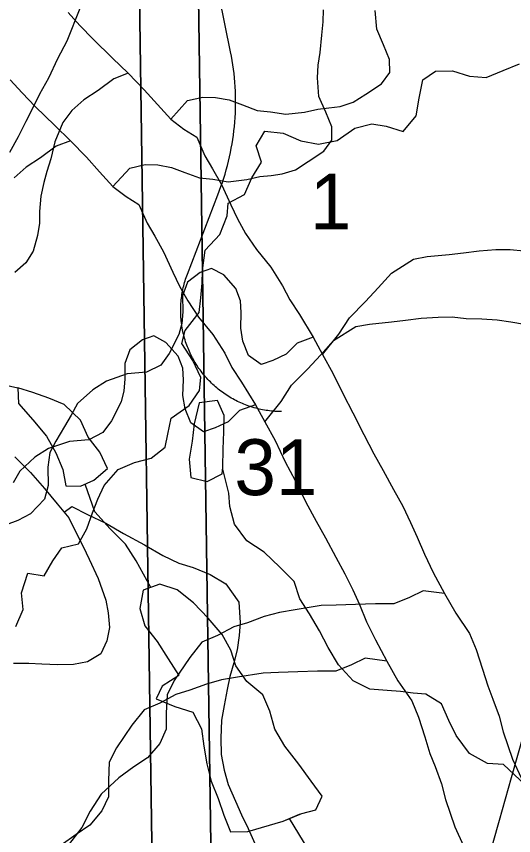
# Model space of a CAD drawing. Extents: x -21.1 to 50.3, y 0 to 22.1.
# Drawn here: x 4.714 to 5.086, y 16.136 to 16.75 of the extents above; entities that cross this region are included whole.
import ezdxf

# ---------------------------------------------------------------- set-up
doc = ezdxf.new("R2010")
doc.units = 0
for name, color, linetype in [('GM_X_County_Road', 7, 'Continuous'), ('GM_X_Major_River', 7, 'Continuous'), ('GM_X_Minor_Lake', 7, 'Continuous'), ('GM_X_Minor_River', 7, 'Continuous'), ('GM_X_Section', 7, 'Continuous'), ('GM_X_Section_Text', 7, 'Continuous'), ('GM_X_Township_Road', 7, 'Continuous')]:
    doc.layers.add(name, color=color, linetype=linetype)

msp = doc.modelspace()

# ---------------------------------------------------------------- linework, layer by layer
at = {"layer": 'GM_X_County_Road'}
msp.add_lwpolyline([(5.02403, 15.49757), (5.0057, 15.54522), (4.98018, 15.61159), (4.98032, 15.62044), (4.98049, 15.63182), (4.98164, 15.70626), (4.98287, 15.78596), (4.98318, 15.79979), (4.99245, 15.83531), (5.02282, 15.95287), (5.0556, 16.07794), (5.06637, 16.1158), (5.07541, 16.14757), (5.08454, 16.17966), (5.09402, 16.21296)], dxfattribs=at)
at = {"layer": 'GM_X_Major_River'}
for points in [[(4.75222, 16.75253), (4.76103, 16.74274), (4.77098, 16.73257), (4.78551, 16.71827), (4.79736, 16.70698), (4.80923, 16.69455), (4.81918, 16.68363), (4.82913, 16.6727), (4.83906, 16.66519), (4.84859, 16.6592), (4.85477, 16.6452), (4.86054, 16.63538), (4.86709, 16.62367), (4.87404, 16.60855), (4.87906, 16.59796), (4.88521, 16.58701), (4.89328, 16.57493), (4.90401, 16.56173), (4.91285, 16.54776), (4.91824, 16.53718), (4.92554, 16.52623), (4.93592, 16.50924), (4.94285, 16.4964), (4.95055, 16.48242), (4.95827, 16.46654), (4.96559, 16.45256), (4.97369, 16.43631), (4.98139, 16.42195), (4.98832, 16.40948), (4.99603, 16.39512), (5.00295, 16.38266), (5.00874, 16.37056), (5.01376, 16.35959), (5.01918, 16.34673), (5.02574, 16.33313), (5.03421, 16.31726), (5.04268, 16.30253), (5.05304, 16.28743), (5.05807, 16.27533), (5.06274, 16.26056), (5.06663, 16.24807), (5.07051, 16.23824), (5.07516, 16.22537), (5.07829, 16.21363), (5.08529, 16.1932), (5.09185, 16.17883)], [(4.70893, 16.70202), (4.71774, 16.69222), (4.72769, 16.68206), (4.74222, 16.66775), (4.75407, 16.65646), (4.76594, 16.64403), (4.77589, 16.63311), (4.78584, 16.62218), (4.79577, 16.61467), (4.8053, 16.60868), (4.81149, 16.59469), (4.81725, 16.58487), (4.8238, 16.57316), (4.83075, 16.55803), (4.83577, 16.54745), (4.84192, 16.53649), (4.84999, 16.52441), (4.86072, 16.51122), (4.86956, 16.49725), (4.87495, 16.48667), (4.88225, 16.47572), (4.89263, 16.45873), (4.89956, 16.44588), (4.90727, 16.4319), (4.91498, 16.41602), (4.9223, 16.40204), (4.9304, 16.38579), (4.9381, 16.37143), (4.94503, 16.35897), (4.95274, 16.34461), (4.95967, 16.33214), (4.96545, 16.32004), (4.97047, 16.30908), (4.97589, 16.29622), (4.98245, 16.28261), (4.99092, 16.26674), (4.99939, 16.25201), (5.00975, 16.23691), (5.01478, 16.22481), (5.01945, 16.21005), (5.02335, 16.19756), (5.02722, 16.18772), (5.03188, 16.17486), (5.035, 16.16312), (5.042, 16.14268), (5.04856, 16.12832)]]:
    msp.add_lwpolyline(points, dxfattribs=at)
at = {"layer": 'GM_X_Minor_Lake'}
for points in [[(4.71459, 16.47134), (4.71511, 16.45953), (4.72578, 16.44737), (4.73607, 16.43522), (4.74294, 16.42268), (4.74828, 16.41014), (4.75059, 16.39797), (4.76162, 16.39761)], [(4.71459, 16.47132), (4.71511, 16.45953), (4.72578, 16.44737), (4.73607, 16.43522), (4.74294, 16.42268), (4.74828, 16.41014), (4.75059, 16.39797), (4.76153, 16.39761)], [(4.76153, 16.39761), (4.7715, 16.40218), (4.78177, 16.41094), (4.77604, 16.4231), (4.76727, 16.4345), (4.76155, 16.44704), (4.74935, 16.45881), (4.73793, 16.46374), (4.72575, 16.4679), (4.71459, 16.47132)], [(4.76157, 16.39763), (4.7715, 16.40218), (4.78177, 16.41094), (4.77604, 16.4231), (4.76727, 16.4345), (4.76155, 16.44704), (4.74935, 16.45881), (4.73793, 16.46374), (4.72575, 16.4679), (4.71459, 16.47132)], [(4.86826, 16.41174), (4.86827, 16.41204), (4.8685, 16.4255), (4.86886, 16.43842), (4.86922, 16.45059), (4.86425, 16.46199), (4.85056, 16.46007)], [(4.86826, 16.41174), (4.86827, 16.41204), (4.8685, 16.4255), (4.86886, 16.43842), (4.86922, 16.45059), (4.86425, 16.46199), (4.85056, 16.46007)], [(4.85056, 16.46007), (4.84678, 16.44448), (4.84528, 16.43155), (4.84301, 16.41786), (4.84418, 16.40417), (4.85636, 16.40115), (4.86776, 16.40686), (4.86826, 16.41174)], [(4.85056, 16.46007), (4.84678, 16.44448), (4.84528, 16.43155), (4.84301, 16.41786), (4.84418, 16.40417), (4.85636, 16.40115), (4.86776, 16.40686), (4.86827, 16.41176)], [(4.92571, 16.15207), (4.92729, 16.15251), (4.93777, 16.15524), (4.9427, 16.16551), (4.93431, 16.17691), (4.92516, 16.18945), (4.91449, 16.20312), (4.90724, 16.21566), (4.90341, 16.22934), (4.89807, 16.2415), (4.88626, 16.25138), (4.87787, 16.26315), (4.87405, 16.27493), (4.86756, 16.28671), (4.85727, 16.29887), (4.84622, 16.31026), (4.83403, 16.32013), (4.82109, 16.3243), (4.80854, 16.31972)], [(4.92586, 16.15211), (4.92729, 16.15251), (4.93777, 16.15524), (4.9427, 16.16551), (4.93431, 16.17691), (4.92516, 16.18945), (4.91449, 16.20312), (4.90724, 16.21566), (4.90341, 16.22934), (4.89807, 16.2415), (4.88626, 16.25138), (4.87787, 16.26315), (4.87405, 16.27493), (4.86756, 16.28671), (4.85727, 16.29887), (4.84622, 16.31026), (4.83403, 16.32013), (4.82109, 16.3243), (4.80854, 16.31972)], [(4.80854, 16.31972), (4.80589, 16.30603), (4.80972, 16.29311), (4.81887, 16.28133), (4.82726, 16.26841), (4.83527, 16.25588), (4.82272, 16.24788), (4.81817, 16.23836), (4.83226, 16.23268), (4.84558, 16.22851), (4.85207, 16.21597), (4.85399, 16.20305), (4.85629, 16.18974), (4.85935, 16.17682), (4.8647, 16.16389), (4.86891, 16.15135), (4.87387, 16.13881), (4.88681, 16.13921), (4.91343, 16.14684), (4.92571, 16.15207)], [(4.80854, 16.31972), (4.80589, 16.30603), (4.80972, 16.29311), (4.81887, 16.28133), (4.82726, 16.26841), (4.83527, 16.25588), (4.82272, 16.24788), (4.81817, 16.23836), (4.83226, 16.23268), (4.84558, 16.22851), (4.85207, 16.21597), (4.85399, 16.20305), (4.85629, 16.18974), (4.85935, 16.17682), (4.8647, 16.16389), (4.86891, 16.15135), (4.87387, 16.13881), (4.88681, 16.13921), (4.91343, 16.14684), (4.92598, 16.15218)]]:
    msp.add_lwpolyline(points, dxfattribs=at)
at = {"layer": 'GM_X_Minor_River'}
for points in [[(4.76095, 16.75554), (4.7513, 16.73094), (4.74438, 16.7177), (4.73746, 16.70333), (4.73093, 16.69123), (4.72593, 16.68101), (4.72055, 16.6708), (4.71478, 16.65946), (4.70825, 16.64773)], [(4.78584, 16.62218), (4.79851, 16.63593), (4.80992, 16.63865), (4.81944, 16.63832), (4.82972, 16.63648), (4.83964, 16.63274), (4.8507, 16.62862), (4.86061, 16.62754), (4.87204, 16.6257), (4.88611, 16.6273), (4.89599, 16.62963), (4.90436, 16.63044), (4.91273, 16.63162), (4.92261, 16.63472), (4.93209, 16.64085), (4.94385, 16.64851), (4.94989, 16.6569), (4.94984, 16.66678), (4.94521, 16.67777), (4.94019, 16.68952), (4.93897, 16.70357), (4.93968, 16.71307), (4.94115, 16.72257), (4.94222, 16.7355), (4.94331, 16.74538), (4.94363, 16.7545)], [(4.82913, 16.6727), (4.8418, 16.68645), (4.85321, 16.68917), (4.86272, 16.68884), (4.87301, 16.687), (4.88293, 16.68325), (4.89399, 16.67914), (4.9039, 16.67805), (4.91533, 16.67622), (4.9294, 16.67781), (4.93928, 16.68015), (4.94765, 16.68096), (4.95602, 16.68214), (4.9659, 16.68523), (4.97538, 16.69137), (4.98714, 16.69903), (4.99318, 16.70742), (4.99313, 16.7173), (4.9885, 16.72829), (4.98348, 16.74004), (4.98226, 16.75409)], [(4.87224, 16.60958), (4.88449, 16.61623), (4.89, 16.62868), (4.89702, 16.64035), (4.89304, 16.65257), (4.89966, 16.66348), (4.91331, 16.66214), (4.92652, 16.65624), (4.93977, 16.65376), (4.95387, 16.65658), (4.96693, 16.66588), (4.97989, 16.6691), (4.9905, 16.66742), (5.00335, 16.66343), (5.01303, 16.67506), (5.01513, 16.68832), (5.018, 16.70195), (5.0276, 16.70865), (5.04014, 16.70883), (5.05299, 16.70484), (5.06551, 16.70389), (5.07813, 16.70902), (5.09036, 16.71415)], [(4.79736, 16.70698), (4.78652, 16.70285), (4.77477, 16.69405), (4.76415, 16.68715), (4.75506, 16.67913), (4.74826, 16.66997), (4.74225, 16.6555), (4.73927, 16.64295), (4.73628, 16.63343), (4.73405, 16.62506), (4.73182, 16.6148), (4.73074, 16.60339), (4.73079, 16.59466), (4.72932, 16.58553), (4.72596, 16.57374), (4.72068, 16.56497), (4.71235, 16.55771)], [(4.75407, 16.65646), (4.74323, 16.65234), (4.73148, 16.64353), (4.72086, 16.63664), (4.71177, 16.62861)], [(4.7131, 16.29253), (4.71862, 16.30536), (4.71729, 16.31791), (4.72208, 16.33266), (4.7342, 16.33057), (4.74083, 16.34187), (4.74744, 16.35164), (4.76002, 16.35449), (4.76627, 16.36579), (4.77064, 16.37788), (4.7746, 16.38808), (4.77931, 16.39826), (4.78975, 16.41026), (4.80199, 16.41539), (4.81457, 16.41862), (4.82496, 16.42682), (4.82701, 16.43667), (4.82948, 16.44878), (4.84291, 16.45808), (4.85069, 16.46935), (4.8516, 16.47922), (4.84572, 16.49184), (4.83756, 16.5045), (4.83999, 16.51434), (4.85046, 16.52786), (4.85177, 16.53885), (4.8527, 16.54986), (4.85284, 16.55935), (4.85498, 16.57451), (4.8658, 16.58612), (4.87133, 16.6001), (4.87224, 16.60958)], [(4.94285, 16.4964), (4.95508, 16.51157), (4.963, 16.52377), (4.97511, 16.53599), (4.98457, 16.5463), (4.9944, 16.55737), (5.01109, 16.56772), (5.02136, 16.56968), (5.03772, 16.57129), (5.04837, 16.57249), (5.06016, 16.57407), (5.07272, 16.5749), (5.08337, 16.57496), (5.09366, 16.57388)], [(4.93592, 16.50924), (4.9239, 16.50494), (4.91557, 16.49653), (4.9057, 16.49192), (4.89697, 16.48883), (4.88741, 16.49562), (4.88316, 16.50623), (4.88159, 16.5161), (4.8819, 16.52788), (4.88147, 16.53661), (4.87799, 16.54571), (4.8688, 16.55591), (4.85964, 16.5608), (4.85128, 16.55772), (4.84181, 16.55045), (4.83806, 16.54017), (4.83812, 16.52839), (4.83741, 16.51965), (4.83517, 16.51128), (4.82802, 16.49719), (4.8216, 16.48841), (4.81097, 16.48304), (4.79651, 16.48182), (4.78094, 16.47641), (4.7707, 16.4699), (4.75934, 16.45958), (4.75444, 16.45081), (4.74954, 16.44243), (4.74313, 16.43138), (4.73861, 16.42299), (4.73715, 16.41197), (4.73722, 16.39829), (4.73462, 16.38802), (4.72402, 16.37695), (4.71453, 16.37196), (4.70579, 16.36887)], [(4.89956, 16.44588), (4.91179, 16.46105), (4.91971, 16.47325), (4.93182, 16.48548), (4.94128, 16.49579), (4.95112, 16.50686), (4.9678, 16.51721), (4.97807, 16.51916), (4.99443, 16.52077), (5.00508, 16.52197), (5.01687, 16.52356), (5.02943, 16.52439), (5.04009, 16.52445), (5.05037, 16.52336), (5.06217, 16.52305), (5.07359, 16.52235), (5.08388, 16.52089), (5.09417, 16.51905)], [(4.89263, 16.45873), (4.88061, 16.45442), (4.87228, 16.44602), (4.86241, 16.4414), (4.85368, 16.43832), (4.84412, 16.4451), (4.83987, 16.45572), (4.8383, 16.46558), (4.83861, 16.47736), (4.83818, 16.4861), (4.8347, 16.49519), (4.82551, 16.5054), (4.81635, 16.51029), (4.80799, 16.5072), (4.79852, 16.49993), (4.79477, 16.48965), (4.79483, 16.47788), (4.79412, 16.46914), (4.79188, 16.46077), (4.78473, 16.44667), (4.77831, 16.4379), (4.76768, 16.43252), (4.75323, 16.4313), (4.73765, 16.4259), (4.72741, 16.41938), (4.71605, 16.40906), (4.71115, 16.4003)], [(4.7146, 16.47123), (4.69225, 16.47623)], [(4.71245, 16.41969), (4.72413, 16.40785), (4.73468, 16.39603), (4.74409, 16.38458), (4.75275, 16.37391), (4.75762, 16.36439), (4.76362, 16.35259), (4.76811, 16.34308), (4.77484, 16.32862), (4.78043, 16.31227), (4.78226, 16.30278), (4.78333, 16.29177), (4.78137, 16.28192), (4.77675, 16.27208), (4.76684, 16.26607), (4.75621, 16.26424), (4.74444, 16.26393), (4.73268, 16.26438), (4.72282, 16.26483), (4.71143, 16.2649)], [(5.09463, 16.17401), (5.0785, 16.18925), (5.06632, 16.19), (5.053, 16.19759), (5.04308, 16.21088), (5.03736, 16.22228), (5.03201, 16.23482), (5.02021, 16.24203), (5.01069, 16.24278), (5.00118, 16.24391), (4.99128, 16.24466), (4.97835, 16.24578), (4.96578, 16.25185), (4.95473, 16.26401), (4.9471, 16.27692), (4.94061, 16.28946), (4.93298, 16.302), (4.92574, 16.3134), (4.92153, 16.32632), (4.91086, 16.33696), (4.89905, 16.34835), (4.8861, 16.3567), (4.87695, 16.36923), (4.87351, 16.38254), (4.87273, 16.39242), (4.86814, 16.41056)], [(4.81435, 16.32189), (4.80318, 16.34177), (4.79517, 16.35431), (4.78374, 16.3657), (4.7723, 16.37861), (4.76492, 16.39917)], [(4.74923, 16.37825), (4.75508, 16.38262), (4.76681, 16.37648), (4.78043, 16.36994), (4.79366, 16.36227), (4.80954, 16.35383), (4.82315, 16.34578), (4.83526, 16.34001), (4.84586, 16.33691), (4.85873, 16.33152), (4.87045, 16.32462), (4.88023, 16.3109), (4.88127, 16.29572), (4.88044, 16.28586), (4.87886, 16.27525), (4.87651, 16.26539), (4.87341, 16.25517), (4.87145, 16.24532), (4.86909, 16.23357), (4.86712, 16.22258), (4.86665, 16.20892), (4.86695, 16.19678), (4.86915, 16.18501), (4.87212, 16.17437), (4.87773, 16.16181), (4.88222, 16.15154), (4.88708, 16.14126), (4.89307, 16.12795)], [(5.03421, 16.31726), (5.0182, 16.31932), (5.00795, 16.31433), (4.99618, 16.3097), (4.98247, 16.30963), (4.96763, 16.30916), (4.95317, 16.3087), (4.94175, 16.30826), (4.92236, 16.30511), (4.91057, 16.30315), (4.89917, 16.30005), (4.88663, 16.29542), (4.87637, 16.29232), (4.86423, 16.2858), (4.85246, 16.28079), (4.84339, 16.26934), (4.83168, 16.25219), (4.82641, 16.24152), (4.82573, 16.22784), (4.8258, 16.21568), (4.82091, 16.20502), (4.81183, 16.19433), (4.80159, 16.18744), (4.79022, 16.1794), (4.77697, 16.16717), (4.76867, 16.1542), (4.76264, 16.14202), (4.75244, 16.12904)], [(4.99092, 16.26674), (4.97491, 16.26881), (4.96466, 16.26381), (4.95289, 16.25919), (4.93918, 16.25911), (4.92434, 16.25865), (4.90988, 16.25819), (4.89846, 16.25774), (4.87907, 16.2546), (4.86728, 16.25263), (4.85588, 16.24953), (4.84334, 16.2449), (4.83308, 16.24181), (4.82094, 16.23528), (4.80917, 16.23028), (4.8001, 16.21883), (4.78839, 16.20167), (4.78312, 16.191), (4.78244, 16.17732), (4.78251, 16.16517), (4.77762, 16.1545), (4.76854, 16.14382), (4.75831, 16.13692), (4.74693, 16.12888)], [(4.93211, 16.12596), (4.91813, 16.14891)]]:
    msp.add_lwpolyline(points, dxfattribs=at)
at = {"layer": 'GM_X_Section'}
for points in [[(4.84683, 16.96859), (4.86162, 15.95861), (3.83586, 15.97019), (3.82173, 16.99041), (4.43354, 16.98495)], [(4.84683, 16.96859), (5.83147, 16.97938), (5.84702, 15.96751), (4.86162, 15.95861)], [(4.80354, 16.91807), (4.81833, 15.90809), (3.79257, 15.91968), (3.77844, 16.93989), (4.39025, 16.93443)], [(4.80354, 16.91807), (5.78818, 16.92886), (5.80373, 15.91699), (4.81833, 15.90809)]]:
    msp.add_lwpolyline(points, close=True, dxfattribs=at)
at = {"layer": 'GM_X_Township_Road'}
msp.add_lwpolyline([(4.91209, 16.45356), (4.90714, 16.45374), (4.90582, 16.45385), (4.90451, 16.45397), (4.90319, 16.45412), (4.90188, 16.45429), (4.90057, 16.45449), (4.89927, 16.45471), (4.89796, 16.45495), (4.89666, 16.45521), (4.89537, 16.4555), (4.89408, 16.4558), (4.8928, 16.45614), (4.89153, 16.45649), (4.89026, 16.45687), (4.889, 16.45727), (4.88775, 16.45768), (4.8865, 16.45812), (4.88526, 16.45859), (4.88402, 16.45907), (4.8828, 16.45958), (4.88159, 16.4601), (4.88038, 16.46066), (4.87919, 16.46122), (4.878, 16.46181), (4.87683, 16.46242), (4.87567, 16.46306), (4.87452, 16.46371), (4.87337, 16.46438), (4.87224, 16.46507), (4.87113, 16.46578), (4.87003, 16.46651), (4.86894, 16.46726), (4.86786, 16.46803), (4.86679, 16.46882), (4.86574, 16.46962), (4.86471, 16.47044), (4.86369, 16.47129), (4.86268, 16.47215), (4.86169, 16.47302), (4.86071, 16.47392), (4.85975, 16.47483), (4.85881, 16.47576), (4.85788, 16.4767), (4.85697, 16.47766), (4.85608, 16.47863), (4.8552, 16.47963), (4.85434, 16.48063), (4.8535, 16.48165), (4.85268, 16.48269), (4.85187, 16.48374), (4.85108, 16.4848), (4.85031, 16.48588), (4.84956, 16.48697), (4.84883, 16.48807), (4.84812, 16.48919), (4.84743, 16.49032), (4.84676, 16.49146), (4.84611, 16.49261), (4.84548, 16.49377), (4.84487, 16.49494), (4.84428, 16.49613), (4.8437, 16.49732), (4.84316, 16.49853), (4.84263, 16.49974), (4.84212, 16.50097), (4.84164, 16.5022), (4.84117, 16.50344), (4.84073, 16.50468), (4.84031, 16.50594), (4.83991, 16.5072), (4.83953, 16.50847), (4.83918, 16.50975), (4.83885, 16.51103), (4.83854, 16.51231), (4.83825, 16.5136), (4.83799, 16.5149), (4.83775, 16.5162), (4.83753, 16.51751), (4.83734, 16.51882), (4.83717, 16.52013), (4.83702, 16.52145), (4.83689, 16.52276), (4.83679, 16.52408), (4.83671, 16.5254), (4.83679, 16.53466), (4.83689, 16.53598), (4.83702, 16.5373), (4.83717, 16.53861), (4.83734, 16.53993), (4.83754, 16.54123), (4.83776, 16.54254), (4.838, 16.54384), (4.83826, 16.54513), (4.83855, 16.54643), (4.83886, 16.54771), (4.83919, 16.549), (4.83954, 16.55027), (4.83992, 16.55154), (4.84032, 16.5528), (4.84074, 16.55406), (4.84118, 16.5553), (4.84165, 16.55654), (4.86446, 16.61593), (4.86676, 16.62205), (4.86784, 16.62517), (4.86888, 16.62832), (4.86985, 16.63148), (4.87076, 16.63466), (4.87163, 16.63785), (4.87244, 16.64106), (4.87319, 16.64429), (4.87388, 16.64752), (4.87452, 16.65077), (4.8751, 16.65402), (4.87562, 16.65729), (4.87609, 16.66056), (4.8765, 16.66385), (4.87685, 16.66714), (4.87715, 16.67043), (4.87738, 16.67373), (4.87756, 16.67704), (4.87768, 16.68034), (4.87775, 16.68365), (4.87759, 16.69357), (4.87743, 16.69688), (4.8772, 16.70018), (4.87692, 16.70348), (4.87658, 16.70676), (4.87618, 16.71005), (4.87572, 16.71333), (4.87521, 16.71659), (4.87465, 16.71986), (4.87402, 16.72311), (4.86577, 16.76402)], dxfattribs=at)

# ---------------------------------------------------------------- texts
at = {"layer": 'GM_X_Section_Text'}
for s, height, p in [('1', 0.04186, (4.93336, 16.58998)), ('31', 0.041856, (4.87679, 16.39099))]:
    msp.add_text(s, height=height, rotation=0.00001, dxfattribs=at).set_placement(p)

doc.saveas('drawing.dxf')
